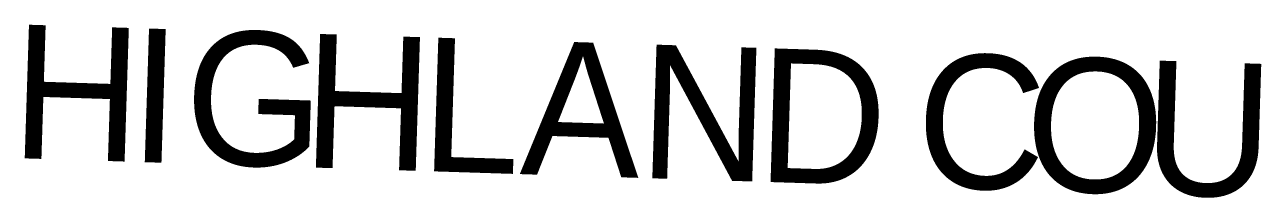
# Model space of a CAD drawing. Extents: x 1451455 to 1749751, y 218250 to 574981.
# Drawn here: x 1582154 to 1591400, y 375225 to 376523 of the extents above; entities that cross this region are included whole.
import ezdxf

# ---------------------------------------------------------------- set-up
doc = ezdxf.new("R2010")
doc.units = 0
doc.layers.add('GM_X_Adjacent_County_Text', color=7, linetype='Continuous')

msp = doc.modelspace()

# ---------------------------------------------------------------- texts
at = {"layer": 'GM_X_Adjacent_County_Text'}
for s, rotation, p in [('H', 358.18049, (1582044.5, 375526.7)), ('I', 358.17967, (1582928.4, 375498.6)), ('G', 358.18003, (1583337.4, 375485.6)), ('H', 358.18003, (1584221.4, 375457.5)), ('L', 358.18045, (1585105.3, 375429.5)), ('A', 358.18049, (1585852.9, 375405.7)), ('N', 358.18049, (1586736.9, 375377.6)), ('D', 358.18049, (1587620.9, 375349.5)), ('C', 358.18002, (1588808.3, 375311.8)), ('O', 358.18003, (1589621.9, 375286)), ('U', 358.18115, (1590505.8, 375257.9))]:
    msp.add_text(s, height=1000, rotation=rotation, dxfattribs=at).set_placement(p)

doc.saveas('drawing.dxf')
